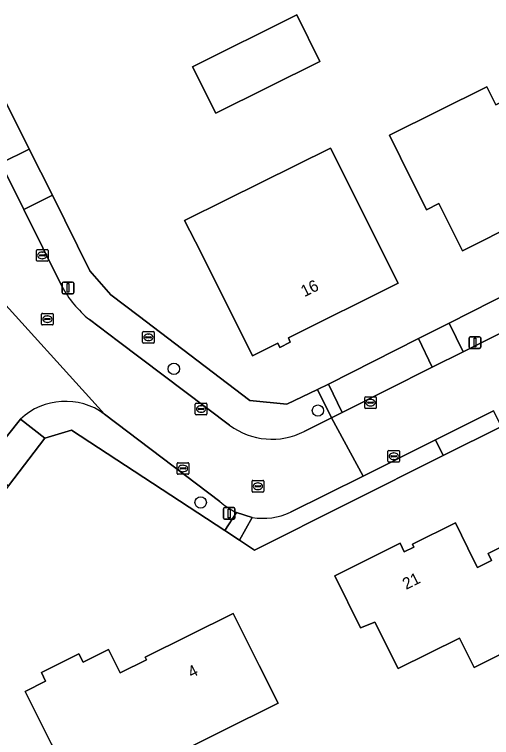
# Model space of a CAD drawing. Extents: x 157320 to 158835, y 386650 to 388491.
# Drawn here: x 158300 to 158341, y 386999.5 to 387061.7 of the extents above; entities that cross this region are included whole.
import ezdxf

# ---------------------------------------------------------------- set-up
doc = ezdxf.new("R2010")
doc.units = 0
for name, color, linetype in [('IMGEO_Berm_groen', 7, 'Continuous'), ('IMGEO_Boom', 7, 'Continuous'), ('IMGEO_Brandkraan', 7, 'Continuous'), ('IMGEO_Erf', 7, 'Continuous'), ('IMGEO_Groenvoorziening', 7, 'Continuous'), ('IMGEO_Hek', 7, 'Continuous'), ('IMGEO_Kolk', 7, 'Continuous'), ('IMGEO_Lichtmast', 7, 'Continuous'), ('IMGEO_Pand', 7, 'Continuous'), ('IMGEO_Pand_nummerreeks', 7, 'Continuous'), ('IMGEO_Rijbaan_lokaal_gesloten', 7, 'Continuous'), ('IMGEO_Rioolput', 7, 'Continuous'), ('IMGEO_Voetpad_open', 7, 'Continuous')]:
    doc.layers.add(name, color=color, linetype=linetype)

msp = doc.modelspace()

# ---------------------------------------------------------------- linework, layer by layer
at = {"layer": 'IMGEO_Berm_groen'}
for points in [[(158287.828, 387070.85), (158298.852, 387048.875), (158301.269, 387050.069), (158290.161, 387072.435)], [(158306.491, 387039.618), (158303.264, 387046.138), (158300.823, 387044.887), (158304.069, 387038.304)], [(158324.905, 387025.796), (158327.249, 387026.976), (158326.039, 387029.409), (158323.4, 387028.136), (158320.234, 387028.475), (158310.63, 387035.776), (158308.276, 387037.566), (158306.491, 387039.618)], [(158306.448, 387035.426), (158308.936, 387033.548), (158318.494, 387026.333)]]:
    msp.add_lwpolyline(points, dxfattribs=at)
for points in [[(158346.051, 387036.405), (158344.798, 387038.91), (158337.352, 387035.129), (158338.557, 387032.656)], [(158335.911, 387031.335), (158334.724, 387033.795), (158326.995, 387029.871), (158328.178, 387027.443)]]:
    msp.add_lwpolyline(points, close=True, dxfattribs=at)
for centre, radius, start, end in [((158312.448, 387042.808), 9.512, 208.25885, 230.89649), ((158322.135, 387031.258), 6.125, 233.5305, 296.8934)]:
    msp.add_arc(centre, radius, start, end, dxfattribs=at)
at = {"layer": 'IMGEO_Boom'}
for centre in [(158313.708, 387031.191), (158326.084, 387027.596), (158316.009, 387019.697)]:
    msp.add_circle(centre, 0.489, dxfattribs=at)
at = {"layer": 'IMGEO_Brandkraan'}
for p, q in [((158311.021, 387033.471), (158311.021, 387034.323)), ((158311.096, 387034.397), (158311.948, 387034.397)), ((158311.509, 387034.177), (158311.534, 387034.177)), ((158312.022, 387034.323), (158312.022, 387033.471)), ((158311.28, 387033.891), (158311.28, 387033.903)), ((158311.718, 387033.854), (158311.32, 387033.854)), ((158311.323, 387033.94), (158311.721, 387033.94)), ((158311.532, 387033.617), (158311.507, 387033.617)), ((158311.764, 387033.903), (158311.764, 387033.891)), ((158311.948, 387033.397), (158311.096, 387033.397))]:
    msp.add_line(p, q, dxfattribs=at)
for points in [[(158311.021, 387033.471), (158311.021, 387034.323)], [(158311.096, 387034.397), (158311.948, 387034.397)], [(158312.022, 387034.323), (158312.022, 387033.471)], [(158311.948, 387033.397), (158311.096, 387033.397)]]:
    msp.add_lwpolyline(points, dxfattribs=at)
for centre, radius, start, end in [((158311.098, 387034.321), 0.0765, 91.55205, 178.44795), ((158311.098, 387034.321), 0.0765, 91.55205, 178.44795), ((158311.946, 387034.321), 0.0765, 1.55205, 88.44795), ((158311.946, 387034.321), 0.0765, 1.55205, 88.44795), ((158311.098, 387033.473), 0.0765, 181.55205, 268.44795), ((158311.098, 387033.473), 0.0765, 181.55205, 268.44795), ((158311.32, 387033.9), 0.0403, 85.87752, 175.75265), ((158311.317, 387033.89), 0.0366, 178.93798, 274.71019), ((158311.721, 387033.897), 0.043, 264.86636, 352.45326), ((158311.725, 387033.902), 0.0386, 1.73085, 96.63898), ((158311.946, 387033.473), 0.0765, 271.55205, 358.44795), ((158311.946, 387033.473), 0.0765, 271.55205, 358.44795)]:
    msp.add_arc(centre, radius, start, end, dxfattribs=at)
for centre, major_axis, ratio, start_param, end_param in [((158311.508, 387033.897), (-0.387, 0.002), 0.722429, 4.712389, 7.853982), ((158311.533, 387033.897), (-0.39, 0.002), 0.717154, 1.570796, 4.712389)]:
    msp.add_ellipse(centre, major_axis=major_axis, ratio=ratio, start_param=start_param, end_param=end_param, dxfattribs=at)
at = {"layer": 'IMGEO_Erf'}
for points in [[(158290.161, 387072.435), (158301.269, 387050.069), (158303.264, 387046.138), (158306.491, 387039.618), (158308.276, 387037.566), (158310.63, 387035.776), (158320.234, 387028.475), (158323.4, 387028.136), (158326.039, 387029.409), (158326.995, 387029.871), (158334.724, 387033.795), (158337.352, 387035.129), (158344.798, 387038.91), (158348.028, 387040.523), (158352.163, 387042.718), (158357.989, 387045.538), (158371.672, 387052.258), (158382.133, 387057.57), (158388.915, 387061.021), (158389.023, 387061.076), (158390.738, 387061.906)], [(158341.848, 387026.236), (158336.855, 387023.731), (158320.644, 387015.6), (158319.334, 387016.46), (158318.078, 387017.285), (158304.921, 387025.923), (158302.616, 387025.228), (158299.489, 387021.112), (158283.786, 387000.397), (158277.841, 386992.641), (158273.787, 386987.33), (158272.916, 386986.19), (158264.503, 386975.17)]]:
    msp.add_lwpolyline(points, dxfattribs=at)
for points in [[(158326.261, 387057.616), (158317.3, 387053.17), (158315.32, 387057.16), (158324.263, 387061.622)], [(158340.604, 387055.44), (158341.38, 387053.885), (158345.322, 387055.853), (158346.201, 387054.093), (158351.355, 387056.667), (158352.234, 387054.879), (158354.44, 387050.392), (158350.77, 387048.587), (158350.483, 387049.173), (158346.321, 387047.113), (158346.617, 387046.514), (158345.311, 387045.868), (158344.425, 387045.429), (158344.173, 387045.941), (158342.755, 387045.238), (158343.459, 387043.818), (158338.502, 387041.337), (158336.481, 387045.41), (158335.404, 387044.876), (158333.181, 387049.355), (158332.225, 387051.281)], [(158332.968, 387038.547), (158323.553, 387033.849), (158323.714, 387033.485), (158322.816, 387033.032), (158322.646, 387033.399), (158320.449, 387032.294), (158316.033, 387041.225), (158314.628, 387043.951), (158318.211, 387045.714), (158327.16, 387050.181)], [(158339.495, 387014.714), (158339.797, 387014.105), (158341.006, 387014.703), (158340.704, 387015.312), (158344.414, 387017.147), (158346.66, 387012.681), (158348.117, 387009.785), (158339.511, 387005.515), (158338.262, 387008.031), (158332.969, 387005.405), (158330.962, 387009.406), (158329.752, 387008.913), (158327.533, 387013.393), (158333.145, 387016.187), (158333.509, 387015.454), (158334.333, 387015.865), (158334.213, 387016.106), (158337.9, 387017.94)], [(158322.675, 387002.444), (158317.767, 387000), (158312.816, 386997.535), (158312.954, 386997.257), (158305.813, 386993.679), (158303.166, 386998.962), (158302.646, 387000), (158300.927, 387003.432), (158302.686, 387004.318), (158302.324, 387005.065), (158305.55, 387006.679), (158305.925, 387005.949), (158308.088, 387007.038), (158309.085, 387005.038), (158311.349, 387006.167), (158311.242, 387006.382), (158318.804, 387010.152), (158321.048, 387005.684)]]:
    msp.add_lwpolyline(points, close=True, dxfattribs=at)
at = {"layer": 'IMGEO_Groenvoorziening'}
for points in [[(158317.669, 387019.782), (158307.732, 387027.304)], [(158300.531, 387026.874), (158302.616, 387025.228), (158304.921, 387025.923), (158318.078, 387017.285), (158319.093, 387018.834)], [(158336.855, 387023.731), (158336.2, 387025.079), (158329.962, 387021.964), (158323.723, 387018.849)], [(158320.448, 387018.411), (158319.334, 387016.46), (158320.644, 387015.6), (158336.855, 387023.731)]]:
    msp.add_lwpolyline(points, dxfattribs=at)
for centre, radius, start, end in [((158304.391, 387022.736), 5.659, 53.82443, 133.01017), ((158321.383, 387023.817), 5.484, 227.37351, 245.32067), ((158321.391, 387023.825), 5.495, 260.1218, 295.11332)]:
    msp.add_arc(centre, radius, start, end, dxfattribs=at)
at = {"layer": 'IMGEO_Hek'}
for points in [[(158318.078, 387017.285), (158304.921, 387025.923), (158302.616, 387025.228)], [(158320.644, 387015.6), (158319.334, 387016.46)]]:
    msp.add_lwpolyline(points, dxfattribs=at)
at = {"layer": 'IMGEO_Kolk'}
for p, q in [((158301.895, 387040.516), (158301.895, 387041.368)), ((158301.97, 387041.442), (158302.822, 387041.442)), ((158302.154, 387040.936), (158302.154, 387040.948)), ((158302.197, 387040.985), (158302.595, 387040.985)), ((158302.383, 387041.222), (158302.408, 387041.222)), ((158302.638, 387040.948), (158302.638, 387040.936)), ((158302.896, 387041.368), (158302.896, 387040.516)), ((158302.822, 387040.442), (158301.97, 387040.442)), ((158302.592, 387040.899), (158302.194, 387040.899)), ((158302.406, 387040.662), (158302.381, 387040.662)), ((158330.103, 387027.857), (158330.103, 387028.709)), ((158330.178, 387028.783), (158331.03, 387028.783)), ((158330.591, 387028.563), (158330.616, 387028.563)), ((158331.104, 387028.709), (158331.104, 387027.857)), ((158315.548, 387027.309), (158315.548, 387028.161)), ((158315.623, 387028.235), (158316.475, 387028.235)), ((158316.036, 387028.015), (158316.061, 387028.015)), ((158316.549, 387028.161), (158316.549, 387027.309)), ((158330.362, 387028.277), (158330.362, 387028.289)), ((158330.8, 387028.24), (158330.402, 387028.24)), ((158330.405, 387028.326), (158330.803, 387028.326)), ((158330.614, 387028.003), (158330.589, 387028.003)), ((158330.846, 387028.289), (158330.846, 387028.277)), ((158315.807, 387027.729), (158315.807, 387027.741)), ((158316.245, 387027.692), (158315.847, 387027.692)), ((158315.85, 387027.778), (158316.248, 387027.778)), ((158316.059, 387027.455), (158316.034, 387027.455)), ((158316.291, 387027.741), (158316.291, 387027.729)), ((158331.03, 387027.783), (158330.178, 387027.783)), ((158316.475, 387027.235), (158315.623, 387027.235)), ((158332.175, 387024.171), (158333.027, 387024.171)), ((158332.1, 387023.245), (158332.1, 387024.097)), ((158332.359, 387023.665), (158332.359, 387023.677)), ((158332.797, 387023.628), (158332.399, 387023.628)), ((158332.402, 387023.714), (158332.8, 387023.714)), ((158332.588, 387023.951), (158332.613, 387023.951)), ((158332.843, 387023.677), (158332.843, 387023.665)), ((158333.101, 387024.097), (158333.101, 387023.245)), ((158313.988, 387022.192), (158313.988, 387023.044)), ((158314.063, 387023.118), (158314.915, 387023.118)), ((158314.476, 387022.898), (158314.501, 387022.898)), ((158314.989, 387023.044), (158314.989, 387022.192)), ((158333.027, 387023.171), (158332.175, 387023.171)), ((158332.611, 387023.391), (158332.586, 387023.391)), ((158314.247, 387022.612), (158314.247, 387022.624)), ((158314.685, 387022.575), (158314.287, 387022.575)), ((158314.29, 387022.661), (158314.688, 387022.661)), ((158314.499, 387022.338), (158314.474, 387022.338)), ((158314.731, 387022.624), (158314.731, 387022.612)), ((158314.915, 387022.118), (158314.063, 387022.118))]:
    msp.add_line(p, q, dxfattribs=at)
for points in [[(158301.895, 387040.516), (158301.895, 387041.368)], [(158301.97, 387041.442), (158302.822, 387041.442)], [(158302.896, 387041.368), (158302.896, 387040.516)], [(158302.822, 387040.442), (158301.97, 387040.442)], [(158330.103, 387027.857), (158330.103, 387028.709)], [(158330.178, 387028.783), (158331.03, 387028.783)], [(158331.104, 387028.709), (158331.104, 387027.857)], [(158315.548, 387027.309), (158315.548, 387028.161)], [(158315.623, 387028.235), (158316.475, 387028.235)], [(158316.549, 387028.161), (158316.549, 387027.309)], [(158331.03, 387027.783), (158330.178, 387027.783)], [(158316.475, 387027.235), (158315.623, 387027.235)], [(158332.175, 387024.171), (158333.027, 387024.171)], [(158332.1, 387023.245), (158332.1, 387024.097)], [(158333.101, 387024.097), (158333.101, 387023.245)], [(158313.988, 387022.192), (158313.988, 387023.044)], [(158314.063, 387023.118), (158314.915, 387023.118)], [(158314.989, 387023.044), (158314.989, 387022.192)], [(158333.027, 387023.171), (158332.175, 387023.171)], [(158314.915, 387022.118), (158314.063, 387022.118)]]:
    msp.add_lwpolyline(points, dxfattribs=at)
for centre, radius, start, end in [((158301.972, 387041.366), 0.0765, 91.55205, 178.44795), ((158301.972, 387041.366), 0.0765, 91.55205, 178.44795), ((158302.194, 387040.945), 0.0403, 85.87752, 175.75265), ((158302.191, 387040.935), 0.0366, 178.93798, 274.71019), ((158302.595, 387040.942), 0.043, 264.86636, 352.45326), ((158302.599, 387040.947), 0.0386, 1.73085, 96.63898), ((158302.82, 387041.366), 0.0765, 1.55205, 88.44795), ((158302.82, 387041.366), 0.0765, 1.55205, 88.44795), ((158301.972, 387040.518), 0.0765, 181.55205, 268.44795), ((158301.972, 387040.518), 0.0765, 181.55205, 268.44795), ((158302.82, 387040.518), 0.0765, 271.55205, 358.44795), ((158302.82, 387040.518), 0.0765, 271.55205, 358.44795), ((158330.18, 387028.707), 0.0765, 91.55205, 178.44795), ((158330.18, 387028.707), 0.0765, 91.55205, 178.44795), ((158331.028, 387028.707), 0.0765, 1.55205, 88.44795), ((158331.028, 387028.707), 0.0765, 1.55205, 88.44795), ((158315.625, 387028.159), 0.0765, 91.55205, 178.44795), ((158315.625, 387028.159), 0.0765, 91.55205, 178.44795), ((158316.473, 387028.159), 0.0765, 1.55205, 88.44795), ((158316.473, 387028.159), 0.0765, 1.55205, 88.44795), ((158330.402, 387028.286), 0.0403, 85.87752, 175.75265), ((158330.399, 387028.276), 0.0366, 178.93798, 274.71019), ((158330.803, 387028.283), 0.043, 264.86636, 352.45326), ((158330.807, 387028.288), 0.0386, 1.73085, 96.63898), ((158315.625, 387027.311), 0.0765, 181.55205, 268.44795), ((158315.625, 387027.311), 0.0765, 181.55205, 268.44795), ((158315.847, 387027.738), 0.0403, 85.87752, 175.75265), ((158315.844, 387027.728), 0.0366, 178.93798, 274.71019), ((158316.248, 387027.735), 0.043, 264.86636, 352.45326), ((158316.252, 387027.74), 0.0386, 1.73085, 96.63898), ((158316.473, 387027.311), 0.0765, 271.55205, 358.44795), ((158316.473, 387027.311), 0.0765, 271.55205, 358.44795), ((158330.18, 387027.859), 0.0765, 181.55205, 268.44795), ((158330.18, 387027.859), 0.0765, 181.55205, 268.44795), ((158331.028, 387027.859), 0.0765, 271.55205, 358.44795), ((158331.028, 387027.859), 0.0765, 271.55205, 358.44795), ((158332.177, 387024.095), 0.0765, 91.55205, 178.44795), ((158332.177, 387024.095), 0.0765, 91.55205, 178.44795), ((158333.025, 387024.095), 0.0765, 1.55205, 88.44795), ((158333.025, 387024.095), 0.0765, 1.55205, 88.44795), ((158332.399, 387023.674), 0.0403, 85.87752, 175.75265), ((158332.396, 387023.664), 0.0366, 178.93798, 274.71019), ((158332.8, 387023.671), 0.043, 264.86636, 352.45326), ((158332.804, 387023.676), 0.0386, 1.73085, 96.63898), ((158314.065, 387023.042), 0.0765, 91.55205, 178.44795), ((158314.065, 387023.042), 0.0765, 91.55205, 178.44795), ((158314.913, 387023.042), 0.0765, 1.55205, 88.44795), ((158314.913, 387023.042), 0.0765, 1.55205, 88.44795), ((158332.177, 387023.247), 0.0765, 181.55205, 268.44795), ((158332.177, 387023.247), 0.0765, 181.55205, 268.44795), ((158333.025, 387023.247), 0.0765, 271.55205, 358.44795), ((158333.025, 387023.247), 0.0765, 271.55205, 358.44795), ((158314.287, 387022.621), 0.0403, 85.87752, 175.75265), ((158314.284, 387022.611), 0.0366, 178.93798, 274.71019), ((158314.688, 387022.618), 0.043, 264.86636, 352.45326), ((158314.692, 387022.623), 0.0386, 1.73085, 96.63898), ((158314.065, 387022.194), 0.0765, 181.55205, 268.44795), ((158314.065, 387022.194), 0.0765, 181.55205, 268.44795), ((158314.913, 387022.194), 0.0765, 271.55205, 358.44795), ((158314.913, 387022.194), 0.0765, 271.55205, 358.44795)]:
    msp.add_arc(centre, radius, start, end, dxfattribs=at)
for centre, major_axis, ratio, start_param, end_param in [((158302.382, 387040.942), (-0.387, 0.002), 0.722429, 4.712389, 7.853982), ((158302.407, 387040.942), (-0.39, 0.002), 0.717154, 1.570796, 4.712389), ((158330.59, 387028.283), (-0.387, 0.002), 0.722429, 4.712389, 7.853982), ((158330.615, 387028.283), (-0.39, 0.002), 0.717154, 1.570796, 4.712389), ((158316.035, 387027.735), (-0.387, 0.002), 0.722429, 4.712389, 7.853982), ((158316.06, 387027.735), (-0.39, 0.002), 0.717154, 1.570796, 4.712389), ((158332.587, 387023.671), (-0.387, 0.002), 0.722429, 4.712389, 7.853982), ((158332.612, 387023.671), (-0.39, 0.002), 0.717154, 1.570796, 4.712389), ((158314.475, 387022.618), (-0.387, 0.002), 0.722429, 4.712389, 7.853982), ((158314.5, 387022.618), (-0.39, 0.002), 0.717154, 1.570796, 4.712389)]:
    msp.add_ellipse(centre, major_axis=major_axis, ratio=ratio, start_param=start_param, end_param=end_param, dxfattribs=at)
at = {"layer": 'IMGEO_Lichtmast'}
for p, q in [((158304.116, 387037.75), (158304.116, 387038.55)), ((158304.116, 387038.55), (158304.116, 387037.75)), ((158304.216, 387038.65), (158305.006, 387038.65)), ((158305.006, 387038.65), (158304.216, 387038.65)), ((158305.106, 387038.55), (158305.106, 387037.75)), ((158305.106, 387037.75), (158305.106, 387038.55)), ((158305.006, 387037.65), (158304.216, 387037.65)), ((158304.216, 387037.65), (158305.006, 387037.65)), ((158339.08, 387033.047), (158339.08, 387033.847)), ((158339.08, 387033.847), (158339.08, 387033.047)), ((158339.18, 387033.947), (158339.97, 387033.947)), ((158339.97, 387033.947), (158339.18, 387033.947)), ((158340.07, 387033.847), (158340.07, 387033.047)), ((158340.07, 387033.047), (158340.07, 387033.847)), ((158339.97, 387032.947), (158339.18, 387032.947)), ((158339.18, 387032.947), (158339.97, 387032.947)), ((158317.96, 387018.354), (158317.96, 387019.154)), ((158317.96, 387019.154), (158317.96, 387018.354)), ((158318.06, 387019.254), (158318.85, 387019.254)), ((158318.85, 387019.254), (158318.06, 387019.254)), ((158318.95, 387019.154), (158318.95, 387018.354)), ((158318.95, 387018.354), (158318.95, 387019.154)), ((158318.85, 387018.254), (158318.06, 387018.254)), ((158318.06, 387018.254), (158318.85, 387018.254))]:
    msp.add_line(p, q, dxfattribs=at)
for points in [[(158304.536, 387038.525), (158304.686, 387038.525), (158304.686, 387037.775), (158304.536, 387037.775), (158304.536, 387038.525)], [(158339.5, 387033.822), (158339.65, 387033.822), (158339.65, 387033.072), (158339.5, 387033.072), (158339.5, 387033.822)], [(158318.38, 387019.129), (158318.53, 387019.129), (158318.53, 387018.379), (158318.38, 387018.379), (158318.38, 387019.129)]]:
    msp.add_lwpolyline(points, dxfattribs=at)
for centre, start, end in [((158304.216, 387038.55), 90, 180), ((158304.216, 387038.55), 90, 180), ((158305.006, 387038.55), 0, 90), ((158305.006, 387038.55), 360, 90), ((158304.216, 387037.75), 180, 270), ((158304.216, 387037.75), 180, 270), ((158305.006, 387037.75), 270, 0), ((158305.006, 387037.75), 270, 0), ((158339.18, 387033.847), 90, 180), ((158339.18, 387033.847), 90, 180), ((158339.97, 387033.847), 0, 90), ((158339.97, 387033.847), 360, 90), ((158339.18, 387033.047), 180, 270), ((158339.18, 387033.047), 180, 270), ((158339.97, 387033.047), 270, 0), ((158339.97, 387033.047), 270, 0), ((158318.06, 387019.154), 90, 180), ((158318.06, 387019.154), 90, 180), ((158318.85, 387019.154), 0, 90), ((158318.85, 387019.154), 360, 90), ((158318.06, 387018.354), 180, 270), ((158318.06, 387018.354), 180, 270), ((158318.85, 387018.354), 270, 0), ((158318.85, 387018.354), 270, 0)]:
    msp.add_arc(centre, 0.1, start, end, dxfattribs=at)
at = {"layer": 'IMGEO_Pand'}
for points in [[(158315.32, 387057.16), (158317.3, 387053.17), (158326.261, 387057.616), (158324.263, 387061.622)], [(158346.201, 387054.093), (158345.322, 387055.853), (158341.38, 387053.885), (158340.604, 387055.44), (158332.225, 387051.281), (158333.181, 387049.355), (158335.404, 387044.876), (158336.481, 387045.41), (158338.502, 387041.337), (158343.459, 387043.818), (158342.755, 387045.238), (158344.173, 387045.941), (158344.425, 387045.429), (158345.311, 387045.868), (158346.617, 387046.514), (158346.321, 387047.113), (158350.483, 387049.173), (158350.77, 387048.587), (158354.44, 387050.392), (158352.234, 387054.879), (158351.355, 387056.667)], [(158327.16, 387050.181), (158318.211, 387045.714), (158314.628, 387043.951), (158316.033, 387041.225), (158320.449, 387032.294), (158322.646, 387033.399), (158322.816, 387033.032), (158323.714, 387033.485), (158323.553, 387033.849), (158332.968, 387038.547)], [(158329.752, 387008.913), (158330.962, 387009.406), (158332.969, 387005.405), (158338.262, 387008.031), (158339.511, 387005.515), (158348.117, 387009.785), (158346.66, 387012.681), (158344.414, 387017.147), (158340.704, 387015.312), (158341.006, 387014.703), (158339.797, 387014.105), (158339.495, 387014.714), (158337.9, 387017.94), (158334.213, 387016.106), (158334.333, 387015.865), (158333.509, 387015.454), (158333.145, 387016.187), (158327.533, 387013.393)], [(158321.048, 387005.684), (158318.804, 387010.152), (158311.242, 387006.382), (158311.349, 387006.167), (158309.085, 387005.038), (158308.088, 387007.038), (158305.925, 387005.949), (158305.55, 387006.679), (158302.324, 387005.065), (158302.686, 387004.318), (158300.927, 387003.432), (158302.646, 387000), (158303.166, 386998.962), (158305.813, 386993.679), (158312.954, 386997.257), (158312.816, 386997.535), (158317.767, 387000), (158322.675, 387002.444)]]:
    msp.add_lwpolyline(points, close=True, dxfattribs=at)
at = {"layer": 'IMGEO_Rijbaan_lokaal_gesloten'}
for points in [[(158304.069, 387038.304), (158300.823, 387044.887), (158298.852, 387048.875), (158287.828, 387070.85)], [(158285.21, 387063.184), (158292.397, 387048.86), (158296.636, 387040.366), (158297.617, 387038.46), (158307.732, 387027.304), (158317.669, 387019.782)], [(158307.732, 387027.304), (158297.617, 387038.46)], [(158346.051, 387036.405), (158338.557, 387032.656), (158335.911, 387031.335), (158328.178, 387027.443), (158327.249, 387026.976), (158329.962, 387021.964), (158336.2, 387025.079), (158341.18, 387027.566)], [(158308.936, 387033.548), (158306.448, 387035.426)], [(158318.494, 387026.333), (158308.936, 387033.548)], [(158297.26, 387022.801), (158300.531, 387026.874)], [(158323.723, 387018.849), (158329.962, 387021.964), (158327.249, 387026.976), (158324.905, 387025.796)], [(158319.093, 387018.834), (158320.448, 387018.411)]]:
    msp.add_lwpolyline(points, dxfattribs=at)
for centre, radius, start, end in [((158312.448, 387042.808), 9.512, 208.25885, 230.89649), ((158304.391, 387022.736), 5.659, 53.82443, 133.01017), ((158322.135, 387031.258), 6.125, 233.5305, 296.8934), ((158321.383, 387023.817), 5.484, 227.37351, 245.32067), ((158321.391, 387023.825), 5.495, 260.1218, 295.11332)]:
    msp.add_arc(centre, radius, start, end, dxfattribs=at)
at = {"layer": 'IMGEO_Rioolput'}
for p, q in [((158302.415, 387035.962), (158303.267, 387035.962)), ((158302.34, 387035.036), (158302.34, 387035.888)), ((158302.599, 387035.456), (158302.599, 387035.468)), ((158303.037, 387035.419), (158302.639, 387035.419)), ((158302.642, 387035.505), (158303.04, 387035.505)), ((158302.828, 387035.742), (158302.853, 387035.742)), ((158303.083, 387035.468), (158303.083, 387035.456)), ((158303.341, 387035.888), (158303.341, 387035.036)), ((158303.267, 387034.962), (158302.415, 387034.962)), ((158302.851, 387035.182), (158302.826, 387035.182)), ((158320.425, 387020.668), (158320.425, 387021.52)), ((158320.5, 387021.594), (158321.352, 387021.594)), ((158320.684, 387021.088), (158320.684, 387021.1)), ((158321.122, 387021.051), (158320.724, 387021.051)), ((158320.727, 387021.137), (158321.125, 387021.137)), ((158320.913, 387021.374), (158320.938, 387021.374)), ((158321.168, 387021.1), (158321.168, 387021.088)), ((158321.426, 387021.52), (158321.426, 387020.668)), ((158321.352, 387020.594), (158320.5, 387020.594)), ((158320.936, 387020.814), (158320.911, 387020.814))]:
    msp.add_line(p, q, dxfattribs=at)
for points in [[(158302.415, 387035.962), (158303.267, 387035.962)], [(158302.34, 387035.036), (158302.34, 387035.888)], [(158303.341, 387035.888), (158303.341, 387035.036)], [(158303.267, 387034.962), (158302.415, 387034.962)], [(158320.425, 387020.668), (158320.425, 387021.52)], [(158320.5, 387021.594), (158321.352, 387021.594)], [(158321.426, 387021.52), (158321.426, 387020.668)], [(158321.352, 387020.594), (158320.5, 387020.594)]]:
    msp.add_lwpolyline(points, dxfattribs=at)
for centre, radius, start, end in [((158302.417, 387035.886), 0.0765, 91.55205, 178.44795), ((158302.417, 387035.886), 0.0765, 91.55205, 178.44795), ((158303.265, 387035.886), 0.0765, 1.55205, 88.44795), ((158303.265, 387035.886), 0.0765, 1.55205, 88.44795), ((158302.639, 387035.465), 0.0403, 85.87752, 175.75265), ((158302.636, 387035.455), 0.0366, 178.93798, 274.71019), ((158303.04, 387035.462), 0.043, 264.86636, 352.45326), ((158303.044, 387035.467), 0.0386, 1.73085, 96.63898), ((158302.417, 387035.038), 0.0765, 181.55205, 268.44795), ((158302.417, 387035.038), 0.0765, 181.55205, 268.44795), ((158303.265, 387035.038), 0.0765, 271.55205, 358.44795), ((158303.265, 387035.038), 0.0765, 271.55205, 358.44795), ((158320.502, 387021.518), 0.0765, 91.55205, 178.44795), ((158320.502, 387021.518), 0.0765, 91.55205, 178.44795), ((158320.724, 387021.097), 0.0403, 85.87752, 175.75265), ((158320.721, 387021.087), 0.0366, 178.93798, 274.71019), ((158321.125, 387021.094), 0.043, 264.86636, 352.45326), ((158321.129, 387021.099), 0.0386, 1.73085, 96.63898), ((158321.35, 387021.518), 0.0765, 1.55205, 88.44795), ((158321.35, 387021.518), 0.0765, 1.55205, 88.44795), ((158320.502, 387020.67), 0.0765, 181.55205, 268.44795), ((158320.502, 387020.67), 0.0765, 181.55205, 268.44795), ((158321.35, 387020.67), 0.0765, 271.55205, 358.44795), ((158321.35, 387020.67), 0.0765, 271.55205, 358.44795)]:
    msp.add_arc(centre, radius, start, end, dxfattribs=at)
for centre, major_axis, ratio, start_param, end_param in [((158302.827, 387035.462), (-0.387, 0.002), 0.722429, 4.712389, 7.853982), ((158302.852, 387035.462), (-0.39, 0.002), 0.717154, 1.570796, 4.712389), ((158320.912, 387021.094), (-0.387, 0.002), 0.722429, 4.712389, 7.853982), ((158320.937, 387021.094), (-0.39, 0.002), 0.717154, 1.570796, 4.712389)]:
    msp.add_ellipse(centre, major_axis=major_axis, ratio=ratio, start_param=start_param, end_param=end_param, dxfattribs=at)
at = {"layer": 'IMGEO_Voetpad_open'}
for points in [[(158301.269, 387050.069), (158298.852, 387048.875), (158300.823, 387044.887), (158303.264, 387046.138)], [(158337.352, 387035.129), (158334.724, 387033.795), (158335.911, 387031.335), (158338.557, 387032.656)], [(158326.995, 387029.871), (158326.039, 387029.409), (158327.249, 387026.976), (158328.178, 387027.443)], [(158336.855, 387023.731), (158341.848, 387026.236), (158341.18, 387027.566), (158336.2, 387025.079)], [(158299.489, 387021.112), (158302.616, 387025.228), (158300.531, 387026.874), (158297.26, 387022.801)], [(158319.093, 387018.834), (158318.078, 387017.285), (158319.334, 387016.46), (158320.448, 387018.411)]]:
    msp.add_lwpolyline(points, close=True, dxfattribs=at)

# ---------------------------------------------------------------- texts
at = {"layer": 'IMGEO_Pand_nummerreeks'}
for s, rotation, p in [('16', 26.53941, (158324.925, 387037.347)), ('21', 26.44683, (158333.66, 387012.167)), ('4', 27.75271, (158315.228, 387004.565))]:
    msp.add_text(s, height=1, rotation=rotation, dxfattribs=at).set_placement(p)

doc.saveas('drawing.dxf')
